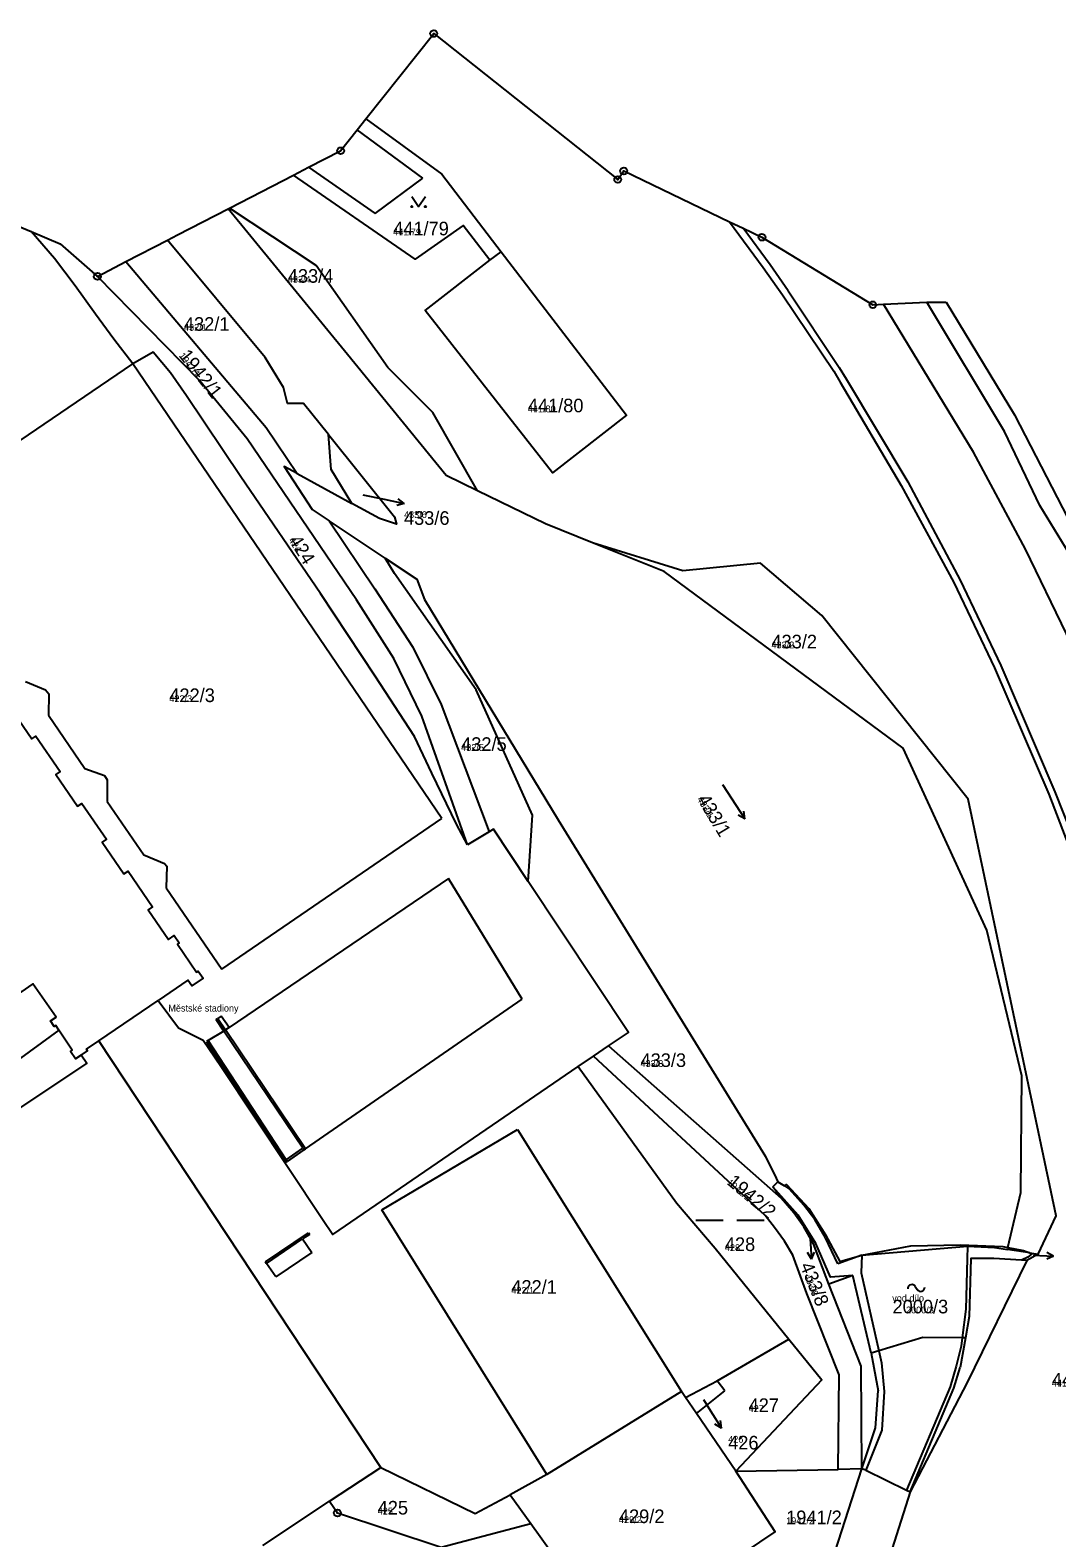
# Model space of a CAD drawing. Extents: x -763628 to -761565, y -976033 to -973833.
# Drawn here: x -762296.5 to -762145.5, y -974115.1 to -973893.3 of the extents above; entities that cross this region are included whole.
import ezdxf

# ---------------------------------------------------------------- set-up
doc = ezdxf.new("R2010")
doc.units = 0
for name, color, linetype in [('KN_cisla parcel 1000', 7, 'Continuous'), ('KN_cisla parcel 500', 7, 'Continuous'), ('KN_cisla parcel znacky', 7, 'Continuous'), ('KN_cisla popisna 500', 7, 'Continuous'), ('KN_hranice parcel', 7, 'Continuous'), ('KN_hranice uzemi', 7, 'Continuous'), ('KN_popisy', 7, 'Continuous'), ('KN_vnitrni kresba parcel', 7, 'Continuous'), ('KN_znacky bodu BP', 7, 'Continuous'), ('KN_znacky budov', 7, 'Continuous'), ('KN_znacky kultur', 7, 'Continuous')]:
    doc.layers.add(name, color=color, linetype=linetype)

msp = doc.modelspace()

# ---------------------------------------------------------------- linework, layer by layer
at = {"layer": 'KN_cisla parcel znacky'}
for p, q in [((-762247.6, -973961.68), (-762244.46, -973962.34)), ((-762244.46, -973962.34), (-762241.53, -973962.96)), ((-762241.53, -973962.96), (-762242.61, -973963.25)), ((-762241.53, -973962.96), (-762242.4, -973962.27)), ((-762181.82, -974070.69), (-762181.79, -974071.13)), ((-762181.79, -974071.13), (-762181.58, -974074.12)), ((-762181.58, -974074.12), (-762182.15, -974073.16)), ((-762181.58, -974074.12), (-762181.15, -974073.09)), ((-762148.96, -974073.55), (-762145.96, -974073.66)), ((-762145.96, -974073.66), (-762146.98, -974074.12)), ((-762145.96, -974073.66), (-762146.94, -974073.12)), ((-762197.47, -974094.76), (-762196.43, -974096.42)), ((-762196.43, -974096.42), (-762194.84, -974098.97)), ((-762194.84, -974098.97), (-762195.8, -974098.38)), ((-762194.84, -974098.97), (-762194.95, -974097.85))]:
    msp.add_line(p, q, dxfattribs=at)
at = {"layer": 'KN_hranice parcel'}
for p, q in [((-762228.89, -973927.2), (-762227.23, -973925.97)), ((-762257.24, -973958.55), (-762249.2, -973962.95)), ((-762244.32, -973971), (-762252.54, -973965.53)), ((-762228.99, -974011.26), (-762232.2, -974013.2)), ((-762286.44, -974042.01), (-762277.7, -974036.08)), ((-762244.92, -974104.78), (-762286.44, -974042.01)), ((-762213.66, -974044.27), (-762211.43, -974042.75)), ((-762211.43, -974042.75), (-762186.06, -974065.17)), ((-762215.89, -974045.79), (-762213.66, -974044.27)), ((-762187.26, -974063.48), (-762186.52, -974062.73)), ((-762186.06, -974065.17), (-762187.26, -974063.48)), ((-762149.92, -974074.32), (-762150.69, -974074.28)), ((-762148.25, -974073.4), (-762149.92, -974074.32)), ((-762149.47, -974073.21), (-762148.25, -974073.4)), ((-762175.52, -974076.54), (-762179.02, -974077.78)), ((-762195.48, -974092.02), (-762184.91, -974085.88)), ((-762200.1, -974094.49), (-762195.48, -974092.02)), ((-762194.35, -974093.49), (-762195.48, -974092.02)), ((-762198.51, -974096.82), (-762200.1, -974094.49)), ((-762198.51, -974096.82), (-762194.35, -974093.49)), ((-762192.73, -974105.32), (-762198.51, -974096.82)), ((-762252.47, -974109.74), (-762244.92, -974104.78)), ((-762192.73, -974105.32), (-762177.64, -974105.04)), ((-762180.33, -974124.05), (-762174.17, -974104.97)), ((-762174.17, -974104.97), (-762177.64, -974105.04)), ((-762262.3, -974116.23), (-762252.47, -974109.74)), ((-762252.47, -974109.74), (-762251.33, -974111.45)), ((-762225.92, -974108.79), (-762222.87, -974113.02)), ((-762222.87, -974113.02), (-762219.62, -974117.51))]:
    msp.add_line(p, q, dxfattribs=at)
for points in [[(-762247.13, -973906.41), (-762235.98, -973914.51), (-762227.23, -973925.97)], [(-762228.89, -973927.2), (-762232.84, -973922.08), (-762239.88, -973927.03), (-762257.79, -973914.67)], [(-762230.72, -973961.1), (-762235.32, -973958.86), (-762249.85, -973941.08), (-762267.38, -973919.62)], [(-762230.72, -973961.1), (-762237.31, -973949.57), (-762243.93, -973942.95), (-762254.43, -973927.99), (-762267.2, -973919.52)], [(-762193.66, -973921.52), (-762188.68, -973928.26), (-762185.85, -973932.27), (-762178.29, -973943.49), (-762177.35, -973945.14), (-762168.38, -973960.33), (-762160.66, -973974.6), (-762154.66, -973987.15), (-762146.68, -974005.73), (-762143.02, -974015.18), (-762141.01, -974020.81), (-762136.2, -974035.86), (-762130.73, -974056.25), (-762135.77, -974063.53), (-762128.87, -974094.12), (-762131.44, -974094.94), (-762127.61, -974109.84), (-762121.66, -974114.36)], [(-762232.2, -974013.2), (-762233.82, -974010.16), (-762237.42, -974002.66), (-762240.01, -973997.26), (-762245.75, -973988.35), (-762253.83, -973976.19), (-762265.54, -973959.03), (-762273.51, -973947.12), (-762275.86, -973943.76), (-762278.43, -973940.72), (-762281.44, -973942.42), (-762284.21, -973938.8), (-762286.93, -973935.12), (-762289.92, -973930.96), (-762292.96, -973926.95), (-762296.38, -973922.97)], [(-762252.64, -973952.84), (-762256.32, -973948.25), (-762258.67, -973948.27), (-762259.27, -973945.9), (-762261.94, -973941.48), (-762276.3, -973924.22)], [(-762227.23, -973925.97), (-762208.79, -973950), (-762219.71, -973958.44), (-762238.44, -973934.57), (-762228.89, -973927.2)], [(-762282.44, -973927.39), (-762261.8, -973951.77), (-762257.24, -973958.55)], [(-762232.2, -974013.2), (-762238.9, -973994.27), (-762243.03, -973985.78), (-762248.52, -973977.16), (-762264.59, -973953.47), (-762271.62, -973944.88), (-762286.64, -973929.56)], [(-762133.77, -974006.73), (-762135.95, -974001.33), (-762144.08, -973982.14), (-762150.11, -973969.68), (-762157.76, -973955.41), (-762170.98, -973933.67)], [(-762123.34, -974016.72), (-762131.6, -974000.68), (-762143.12, -973971.2), (-762147.97, -973963.28), (-762153.17, -973952.36), (-762164.63, -973933.38)], [(-762249.2, -973962.95), (-762252.23, -973957.96), (-762252.64, -973952.84)], [(-762252.64, -973952.84), (-762242.95, -973964.92), (-762242.64, -973966), (-762245.16, -973965.16), (-762249.2, -973962.95)], [(-762257.24, -973958.55), (-762259.14, -973957.51), (-762255.04, -973963.87), (-762252.54, -973965.53)], [(-762213.78, -973968.75), (-762220.71, -973965.97), (-762230.72, -973961.1)], [(-762252.54, -973965.53), (-762245.82, -973975.52), (-762240.22, -973984.08), (-762236.08, -973992.56), (-762228.99, -974011.26)], [(-762148.25, -974073.4), (-762145.58, -974067.75), (-762158.54, -974006.45), (-762180.04, -973979.47), (-762189.08, -973971.73), (-762200.5, -973972.89), (-762213.78, -973968.75)], [(-762152.68, -974072.4), (-762150.78, -974064.33), (-762150.62, -974047.14), (-762155.77, -974025.71), (-762168.09, -973998.94), (-762203.25, -973972.97), (-762213.78, -973968.75)], [(-762223.25, -974018.58), (-762222.65, -974008.8), (-762230.94, -973990.37), (-762242.94, -973973.27), (-762244.32, -973971)], [(-762244.32, -973971), (-762239.62, -973974.12), (-762238.53, -973977.09), (-762218.87, -974009.51), (-762188.36, -974059.01), (-762186.78, -974062.19), (-762186.52, -974062.73)], [(-762292.29, -974040.43), (-762292.75, -974039.74), (-762293, -974039.91), (-762293.55, -974039.07), (-762292.72, -974038.52), (-762296.12, -974033.64), (-762297.88, -974034.83), (-762301.09, -974030.12), (-762303.59, -974031.82), (-762314.07, -974017.31), (-762327.43, -973997.42), (-762324.75, -973995.49), (-762330.02, -973988.06)], [(-762299.49, -973992.91), (-762296.29, -973997.61), (-762295.67, -973997.18), (-762292.11, -974002.4), (-762292.73, -974002.82), (-762289.54, -974007.51), (-762288.92, -974007.08), (-762285.32, -974012.36), (-762285.94, -974012.78), (-762282.75, -974017.46), (-762282.13, -974017.04), (-762278.54, -974022.3), (-762279.16, -974022.73), (-762276.18, -974027.09), (-762275.36, -974026.53), (-762274.62, -974027.6), (-762274.87, -974027.77), (-762272.05, -974031.91), (-762271.8, -974031.74), (-762271.09, -974032.78), (-762272.75, -974033.91), (-762273.31, -974033.08), (-762277.7, -974036.08)], [(-762292.29, -974040.43), (-762307.47, -974051.45), (-762332.9, -974014.84), (-762344.5, -973998.14)], [(-762223.25, -974018.58), (-762228.37, -974010.88), (-762228.99, -974011.26)], [(-762211.43, -974042.75), (-762210.57, -974042.17), (-762208.52, -974040.76), (-762223.25, -974018.58)], [(-762277.7, -974036.08), (-762274.72, -974040.11), (-762271.07, -974041.9), (-762268.5, -974045.75), (-762253.51, -974068.25), (-762252.01, -974070.49), (-762215.89, -974045.79)], [(-762289.01, -974044.1), (-762289.84, -974044.67), (-762290.57, -974043.57), (-762290.33, -974043.39), (-762292.29, -974040.43)], [(-762387.85, -974111.59), (-762288.18, -974045.35), (-762289.01, -974044.1)], [(-762289.01, -974044.1), (-762288.1, -974043.49), (-762288.26, -974043.24), (-762286.44, -974042.01)], [(-762215.89, -974045.79), (-762201.44, -974065.85), (-762195.76, -974072.48), (-762184.91, -974085.88)], [(-762177.64, -974105.04), (-762177.52, -974091.12), (-762182.26, -974079.15), (-762184.34, -974073.53), (-762185.56, -974071.45), (-762187.02, -974069.47), (-762188.38, -974067.7), (-762213.66, -974044.27)], [(-762175.52, -974076.54), (-762178.77, -974076.77), (-762180.96, -974071.82), (-762183.56, -974067.67), (-762187.26, -974063.48)], [(-762186.52, -974062.73), (-762185.57, -974063.31), (-762185.24, -974063.14), (-762181.98, -974066.67), (-762179.53, -974070.52), (-762177.42, -974074.44), (-762174.19, -974073.53), (-762166.97, -974072.18), (-762159.68, -974072.01), (-762153.43, -974072.26), (-762152.68, -974072.4)], [(-762179.02, -974077.78), (-762181.3, -974071.85), (-762182.71, -974069.36), (-762184.16, -974067.32), (-762186.06, -974065.17)], [(-762152.68, -974072.4), (-762150.39, -974072.85), (-762149.47, -974073.21)], [(-762150.69, -974074.28), (-762154.75, -974074.04), (-762158.12, -974074.04), (-762158.38, -974082.57), (-762158.94, -974085.7), (-762159.41, -974085.69), (-762165.23, -974085.65), (-762171.69, -974087.61), (-762172.8, -974087.94), (-762175.52, -974076.54)], [(-762149.92, -974074.32), (-762158.69, -974092.26), (-762167.09, -974108.36), (-762172.75, -974126.24), (-762173.44, -974129.73), (-762174.15, -974134.79), (-762174, -974136.99), (-762173.35, -974142.44)], [(-762149.47, -974073.21), (-762149.17, -974073.33), (-762149.75, -974073.84), (-762150.69, -974074.28)], [(-762174.17, -974104.97), (-762174.3, -974089.86), (-762179.02, -974077.78)], [(-762184.91, -974085.88), (-762180.04, -974091.89), (-762192.73, -974105.32)], [(-762200.1, -974094.49), (-762200.72, -974093.57), (-762220.5, -974105.77), (-762225.92, -974108.79)], [(-762244.92, -974104.78), (-762231.04, -974111.54), (-762225.92, -974108.79)], [(-762191.42, -974117.26), (-762186.92, -974114.24), (-762192.73, -974105.32)], [(-762251.33, -974111.45), (-762236.06, -974116.46), (-762222.87, -974113.02)]]:
    msp.add_lwpolyline(points, dxfattribs=at)
at = {"layer": 'KN_hranice uzemi'}
for p, q in [((-762247.13, -973906.41), (-762237.16, -973893.85)), ((-762237.16, -973893.85), (-762210.08, -973915.32)), ((-762267.2, -973919.52), (-762257.79, -973914.67)), ((-762267.38, -973919.62), (-762267.2, -973919.52)), ((-762298.73, -973921.97), (-762296.38, -973922.97)), ((-762282.44, -973927.39), (-762276.3, -973924.22)), ((-762286.64, -973929.56), (-762282.44, -973927.39)), ((-762170.98, -973933.67), (-762164.63, -973933.38)), ((-762164.63, -973933.38), (-762161.79, -973933.38))]:
    msp.add_line(p, q, dxfattribs=at)
for points in [[(-762257.79, -973914.67), (-762255.56, -973913.52), (-762250.85, -973911.09), (-762248.42, -973908.03), (-762247.13, -973906.41)], [(-762210.08, -973915.32), (-762209.21, -973914.06), (-762193.66, -973921.52)], [(-762276.3, -973924.22), (-762274.84, -973923.47), (-762267.38, -973919.62)], [(-762193.66, -973921.52), (-762191.65, -973922.48), (-762188.87, -973923.81), (-762172.56, -973933.74), (-762170.98, -973933.67)], [(-762296.38, -973922.97), (-762292.13, -973924.76), (-762286.64, -973929.56)], [(-762161.79, -973933.38), (-762151.72, -973949.94), (-762140.75, -973971.2), (-762139.13, -973972.87)]]:
    msp.add_lwpolyline(points, dxfattribs=at)
at = {"layer": 'KN_vnitrni kresba parcel'}
for p, q in [((-762238.76, -973915.1), (-762248.42, -973908.03)), ((-762255.56, -973913.52), (-762245.78, -973920.33)), ((-762245.78, -973920.33), (-762238.76, -973915.1)), ((-762187.66, -973927.89), (-762191.65, -973922.48)), ((-762185.04, -973931.7), (-762187.66, -973927.89)), ((-762185.04, -973931.7), (-762177.5, -973942.96)), ((-762311.42, -973962.84), (-762281.44, -973942.42)), ((-762235.98, -974009.3), (-762281.44, -973942.42)), ((-762177.5, -973942.96), (-762176.49, -973944.64)), ((-762176.49, -973944.64), (-762167.39, -973959.8)), ((-762167.39, -973959.8), (-762159.72, -973974.24)), ((-762159.72, -973974.24), (-762153.75, -973986.79)), ((-762153.75, -973986.79), (-762145.81, -974005.36)), ((-762297.2, -973989.16), (-762294.29, -973990.38)), ((-762294.29, -973990.38), (-762293.8, -973990.95)), ((-762293.8, -973990.95), (-762293.84, -973994.09)), ((-762293.84, -973994.09), (-762288.48, -974001.95)), ((-762288.48, -974001.95), (-762285.59, -974003)), ((-762285.59, -974003), (-762285.21, -974003.64)), ((-762285.21, -974003.64), (-762285.18, -974006.79)), ((-762145.81, -974005.36), (-762142.12, -974014.64)), ((-762285.18, -974006.79), (-762279.83, -974014.63)), ((-762268.34, -974031.48), (-762235.98, -974009.3)), ((-762279.83, -974014.63), (-762276.78, -974015.91)), ((-762276.78, -974015.91), (-762276.43, -974016.33)), ((-762276.43, -974016.33), (-762276.5, -974019.52)), ((-762276.5, -974019.52), (-762268.34, -974031.48)), ((-762234.99, -974018.14), (-762267.27, -974040.07)), ((-762224.15, -974035.87), (-762234.99, -974018.14)), ((-762256.01, -974057.89), (-762224.15, -974035.87)), ((-762269.16, -974038.87), (-762268.92, -974038.7)), ((-762268.02, -974040.57), (-762269.16, -974038.87)), ((-762268.42, -974038.36), (-762268.92, -974038.7)), ((-762268.92, -974038.7), (-762267.77, -974040.4)), ((-762267.27, -974040.07), (-762268.42, -974038.36)), ((-762270.34, -974041.96), (-762270.6, -974042.11)), ((-762268.02, -974040.57), (-762270.34, -974041.96)), ((-762258.89, -974059.51), (-762270.34, -974041.96)), ((-762267.77, -974040.4), (-762268.02, -974040.57)), ((-762256.43, -974057.81), (-762268.02, -974040.57)), ((-762267.27, -974040.07), (-762267.77, -974040.4)), ((-762256.01, -974057.89), (-762267.77, -974040.4)), ((-762270.6, -974042.11), (-762258.97, -974059.93)), ((-762244.81, -974066.86), (-762224.84, -974055.03)), ((-762224.84, -974055.03), (-762200.72, -974093.57)), ((-762258.89, -974059.51), (-762256.43, -974057.81)), ((-762258.72, -974059.76), (-762258.89, -974059.51)), ((-762256.26, -974058.06), (-762258.72, -974059.76)), ((-762256.43, -974057.81), (-762256.26, -974058.06)), ((-762256.26, -974058.06), (-762256.01, -974057.89)), ((-762258.97, -974059.93), (-762258.72, -974059.76)), ((-762185.57, -974063.31), (-762184.84, -974063.84)), ((-762182.73, -974066.16), (-762184.84, -974063.84)), ((-762181.11, -974068.31), (-762182.73, -974066.16)), ((-762220.5, -974105.77), (-762244.81, -974066.86)), ((-762179.52, -974070.99), (-762181.11, -974068.31)), ((-762261.9, -974074.53), (-762255.56, -974070.24)), ((-762255.42, -974070.48), (-762256.44, -974071.14)), ((-762255.56, -974070.24), (-762255.42, -974070.48)), ((-762261.76, -974074.74), (-762256.44, -974071.14)), ((-762256.44, -974071.14), (-762255.09, -974073.14)), ((-762177.71, -974074.82), (-762179.52, -974070.99)), ((-762174.19, -974073.53), (-762158.62, -974072.19)), ((-762158.62, -974072.19), (-762158.7, -974074.05)), ((-762149.47, -974073.21), (-762152.75, -974072.7)), ((-762261.76, -974074.74), (-762261.9, -974074.53)), ((-762260.41, -974076.74), (-762261.76, -974074.74)), ((-762255.09, -974073.14), (-762260.41, -974076.74)), ((-762174.19, -974073.53), (-762177.71, -974074.82)), ((-762174.19, -974073.53), (-762174.29, -974076.13)), ((-762158.7, -974074.05), (-762158.87, -974081.47)), ((-762174.29, -974076.13), (-762171.69, -974087.61)), ((-762158.87, -974081.47), (-762159.41, -974085.69)), ((-762158.94, -974085.7), (-762159.72, -974090.05)), ((-762159.41, -974085.69), (-762159.57, -974086.92)), ((-762172.8, -974087.94), (-762171.78, -974093.5)), ((-762171.69, -974087.61), (-762171.3, -974089.35)), ((-762159.57, -974086.92), (-762160.28, -974089.87)), ((-762171.3, -974089.35), (-762170.87, -974093.57)), ((-762160.28, -974089.87), (-762161.18, -974092.9)), ((-762160.63, -974093.08), (-762159.72, -974090.05)), ((-762161.18, -974092.9), (-762167.61, -974108.1)), ((-762172.17, -974098.94), (-762171.78, -974093.5)), ((-762170.87, -974093.57), (-762171.24, -974099.26)), ((-762167.09, -974108.36), (-762160.63, -974093.08)), ((-762174.17, -974104.97), (-762172.17, -974098.94)), ((-762171.24, -974099.26), (-762173.57, -974105.17)), ((-762173.57, -974105.17), (-762174.17, -974104.97)), ((-762173.57, -974105.17), (-762167.61, -974108.1)), ((-762167.61, -974108.1), (-762167.09, -974108.36))]:
    msp.add_line(p, q, dxfattribs=at)
msp.add_lwpolyline([(-762158.62, -974072.19), (-762154.67, -974072.4), (-762152.75, -974072.7)], dxfattribs=at)
at = {"layer": 'KN_znacky bodu BP'}
for centre, radius in [((-762237.16, -973893.85), 0.5), ((-762237.16, -973893.85), 0.0303), ((-762250.85, -973911.09), 0.5), ((-762250.85, -973911.09), 0.0303), ((-762210.08, -973915.32), 0.5), ((-762210.08, -973915.32), 0.0303), ((-762209.21, -973914.06), 0.5), ((-762209.21, -973914.06), 0.0303), ((-762188.87, -973923.81), 0.5), ((-762188.87, -973923.81), 0.0303), ((-762286.64, -973929.56), 0.5), ((-762286.64, -973929.56), 0.0303), ((-762172.56, -973933.74), 0.5), ((-762172.56, -973933.74), 0.0303), ((-762251.33, -974111.45), 0.5), ((-762251.33, -974111.45), 0.0303)]:
    msp.add_circle(centre, radius, dxfattribs=at)
at = {"layer": 'KN_znacky budov'}
msp.add_line((-762166.33, -974078.16), (-762166.03, -974078.56), dxfattribs=at)
for centre, start, end in [((-762166.84, -974078.45), 29.2914, 181.2189), ((-762165.52, -974078.27), 209.2914, 1.2189)]:
    msp.add_arc(centre, 0.588, start, end, dxfattribs=at)
at = {"layer": 'KN_znacky kultur'}
for p, q in [((-762194.67, -974004.3), (-762191.4, -974009.34)), ((-762191.4, -974009.34), (-762191.52, -974008.24)), ((-762191.4, -974009.34), (-762192.36, -974008.79)), ((-762198.62, -974068.38), (-762194.6, -974068.38)), ((-762192.59, -974068.38), (-762188.57, -974068.38))]:
    msp.add_line(p, q, dxfattribs=at)
msp.add_lwpolyline([(-762240.38, -973917.8), (-762239.38, -973919.3), (-762238.38, -973917.8)], dxfattribs=at)
for centre in [(-762240.38, -973919.3), (-762238.38, -973919.3)]:
    msp.add_circle(centre, 0.1, dxfattribs=at)

# ---------------------------------------------------------------- texts
at = {"layer": 'KN_cisla parcel 1000'}
for s, p in [('441/79', (-762243.12, -973923.53)), ('433/4', (-762258.62, -973930.5)), ('432/1', (-762273.9, -973937.57)), ('441/80', (-762223.31, -973949.56)), ('433/6', (-762241.53, -973966.11)), ('433/2', (-762187.47, -973984.28)), ('422/3', (-762276.05, -973992.18)), ('432/5', (-762233.12, -973999.36)), ('433/3', (-762206.73, -974045.85)), ('428', (-762194.33, -974072.92)), ('422/1', (-762225.74, -974079.21)), ('2000/3', (-762169.66, -974082.09)), ('441/6', (-762146.22, -974092.85)), ('427', (-762190.83, -974096.6)), ('426', (-762193.84, -974102.11)), ('425', (-762245.4, -974111.68)), ('429/2', (-762209.91, -974112.94)), ('1941/2', (-762185.31, -974113.1))]:
    msp.add_text(s, height=2, dxfattribs=at).set_placement(p)
for s, rotation, p in [('1942/1', 308, (-762274.72, -973941.26)), ('424', 302, (-762258.56, -973968.37)), ('433/1', 301, (-762198.47, -974006.47)), ('1942/2', 320, (-762194.13, -974063.01)), ('433/8', 292, (-762183.31, -974075.04))]:
    msp.add_text(s, height=2, rotation=rotation, dxfattribs=at).set_placement(p)
at = {"layer": 'KN_cisla parcel 500'}
for s, p in [('441/79', (-762243.12, -973923.53)), ('433/4', (-762258.62, -973930.5)), ('432/1', (-762273.9, -973937.57)), ('441/80', (-762223.31, -973949.56)), ('433/6', (-762241.53, -973965.11)), ('433/2', (-762187.47, -973984.28)), ('422/3', (-762276.05, -973992.18)), ('432/5', (-762233.12, -973999.36)), ('433/3', (-762206.73, -974045.85)), ('428', (-762194.33, -974072.92)), ('422/1', (-762225.74, -974079.21)), ('2000/3', (-762167.68, -974082.09)), ('441/6', (-762146.22, -974092.85)), ('427', (-762190.83, -974096.6)), ('426', (-762193.84, -974101.11)), ('425', (-762245.4, -974111.68)), ('429/2', (-762209.91, -974112.94)), ('1941/2', (-762185.31, -974113.1))]:
    msp.add_text(s, height=1, dxfattribs=at).set_placement(p)
for s, rotation, p in [('1942/1', 308, (-762274.72, -973941.26)), ('424', 302, (-762258.56, -973968.37)), ('433/1', 301, (-762198.47, -974006.47)), ('1942/2', 320, (-762194.13, -974063.01)), ('433/8', 292, (-762182.69, -974076.57))]:
    msp.add_text(s, height=1, rotation=rotation, dxfattribs=at).set_placement(p)
at = {"layer": 'KN_cisla popisna 500'}
msp.add_text('vod.dílo', height=1, dxfattribs=at).set_placement((-762169.71, -974080.35))
at = {"layer": 'KN_popisy'}
msp.add_text('Městské stadiony', height=1, dxfattribs=at).set_placement((-762276.2, -974037.7))

doc.saveas('drawing.dxf')
